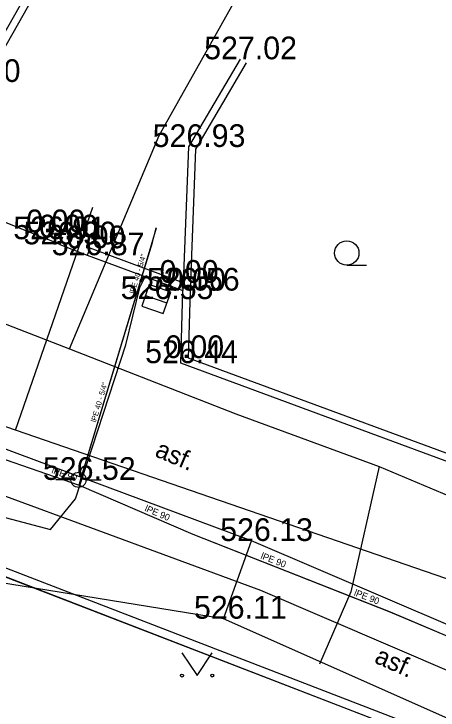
# Model space of a CAD drawing. Extents: x -669393 to -668650, y -1126925 to -1126294.
# Drawn here: x -668932.53 to -668918.5, y -1126815.98 to -1126792.96 of the extents above; entities that cross this region are included whole.
import ezdxf

# ---------------------------------------------------------------- set-up
doc = ezdxf.new("R2010")
doc.units = 0
for name, color, linetype in [('G_Bod_tecka', 7, 'Continuous'), ('G_Bod_vyska', 7, 'Continuous'), ('G_Plochy_zpevnene', 7, 'Continuous'), ('G_Ploty', 7, 'Continuous'), ('G_Ploty_vstupy', 7, 'Continuous'), ('G_Popisy_povrchu', 7, 'Continuous'), ('G_Site-kanalizace', 7, 'Continuous'), ('G_Site-vodovod', 7, 'Continuous'), ('G_Z_ELsilove_nadz_kotovane', 7, 'Continuous'), ('G_Z_ELsilove_podz_kotovane', 7, 'Continuous'), ('G_Z_PLYNY_podz_geodeticky', 7, 'Continuous'), ('G_Z_SPOJE_podz_geodeticky', 7, 'Continuous'), ('G_Z_SPOJE_podz_kotovane', 7, 'Continuous'), ('G_Z_SPOJE_podz_priblizne', 7, 'Continuous'), ('G_Z_VODA_podz_kotovane', 7, 'Continuous'), ('G_Zelen-okraj', 7, 'Continuous'), ('G_Zelen-Znacky', 7, 'Continuous'), ('Vrstva 26', 7, 'Continuous'), ('Vrstva 27', 7, 'Continuous'), ('Vrstva 4', 7, 'Continuous'), ('Vrstva 6', 7, 'Continuous'), ('Vrstva 62', 7, 'Continuous')]:
    doc.layers.add(name, color=color, linetype=linetype)

msp = doc.modelspace()

# ---------------------------------------------------------------- linework, layer by layer
at = {"layer": 'G_Bod_tecka'}
for p, q in [((-668925.05, -1126794.46), (-668925.05, -1126794.46)), ((-668926.76, -1126797.36), (-668926.76, -1126797.36)), ((-668931.34, -1126800.18), (-668931.34, -1126800.18)), ((-668930.92, -1126800.35), (-668930.92, -1126800.35)), ((-668931.43, -1126800.41), (-668931.43, -1126800.41)), ((-668931.01, -1126800.58), (-668931.01, -1126800.58)), ((-668930.01, -1126800.71), (-668930.01, -1126800.71)), ((-668930.1, -1126800.94), (-668930.1, -1126800.94)), ((-668926.93, -1126801.85), (-668926.93, -1126801.85)), ((-668926.94, -1126802.11), (-668926.94, -1126802.11)), ((-668926.69, -1126802.11), (-668926.69, -1126802.11)), ((-668927.82, -1126802.39), (-668927.82, -1126802.39)), ((-668927.01, -1126804.51), (-668927.01, -1126804.51)), ((-668926.75, -1126804.34), (-668926.75, -1126804.34)), ((-668930.39, -1126808.37), (-668930.39, -1126808.37)), ((-668924.67, -1126810.39), (-668924.67, -1126810.39)), ((-668925.6, -1126812.96), (-668925.6, -1126812.96))]:
    msp.add_line(p, q, dxfattribs=at)
at = {"layer": 'G_Plochy_zpevnene'}
for p, q in [((-668924.67, -1126810.39), (-668935.3, -1126806.43)), ((-668911.95, -1126815.83), (-668924.67, -1126810.39))]:
    msp.add_line(p, q, dxfattribs=at)
msp.add_lwpolyline([(-668911.95, -1126815.83), (-668916, -1126817.23), (-668925.6, -1126812.96), (-668924.67, -1126810.39)], dxfattribs=at)
at = {"layer": 'G_Ploty'}
for p, q in [((-668924.38, -1126778.67), (-668933.68, -1126795.06)), ((-668933.48, -1126795.21), (-668924.14, -1126778.77)), ((-668925.05, -1126794.46), (-668926.76, -1126797.36)), ((-668926.51, -1126797.43), (-668924.84, -1126794.58)), ((-668931.34, -1126800.18), (-668930.92, -1126800.35)), ((-668926.93, -1126801.85), (-668930.01, -1126800.71))]:
    msp.add_line(p, q, dxfattribs=at)
for points in [[(-668926.76, -1126797.36), (-668926.93, -1126801.85), (-668926.94, -1126802.11)], [(-668926.69, -1126802.11), (-668926.51, -1126797.43)], [(-668930.92, -1126800.35), (-668931.01, -1126800.58), (-668931.43, -1126800.41), (-668931.34, -1126800.18)], [(-668930.01, -1126800.71), (-668930.1, -1126800.94), (-668926.94, -1126802.11)], [(-668917.25, -1126808.12), (-668927.01, -1126804.51), (-668926.94, -1126802.11)], [(-668926.75, -1126804.34), (-668926.69, -1126802.11)], [(-668917.4, -1126807.8), (-668926.75, -1126804.34)]]:
    msp.add_lwpolyline(points, dxfattribs=at)
at = {"layer": 'G_Ploty_vstupy'}
for points in [[(-668935.12, -1126798.92), (-668931.43, -1126800.41)], [(-668931.01, -1126800.58), (-668930.1, -1126800.94)]]:
    msp.add_lwpolyline(points, dxfattribs=at)
at = {"layer": 'G_Site-kanalizace'}
msp.add_line((-668928.174, -1126802.267), (-668927.466, -1126802.513), dxfattribs=at)
msp.add_lwpolyline([(-668928.297, -1126802.621), (-668927.588, -1126802.866), (-668927.343, -1126802.157), (-668928.052, -1126801.912)], close=True, dxfattribs=at)
at = {"layer": 'G_Site-vodovod'}
for p, q in [((-668930.64, -1126808.37), (-668931.14, -1126808.37)), ((-668930.14, -1126808.37), (-668929.64, -1126808.37))]:
    msp.add_line(p, q, dxfattribs=at)
msp.add_circle((-668930.39, -1126808.37), 0.25, dxfattribs=at)
at = {"layer": 'G_Z_ELsilove_nadz_kotovane'}
msp.add_lwpolyline([(-668947.21, -1126805.73), (-668947.21, -1126805.73), (-668945.978, -1126806.2), (-668914.13, -1126818.49)], dxfattribs=at)
at = {"layer": 'G_Z_ELsilove_podz_kotovane'}
for points in [[(-668945.327, -1126806.102), (-668939.02, -1126807.97), (-668931.312, -1126810.007), (-668930.49, -1126809), (-668928.83, -1126803.9), (-668928.36, -1126802.01), (-668928.165, -1126801.608), (-668928.095, -1126801.64)], [(-668974.29, -1126824.76), (-668947.36, -1126805.96), (-668914.48, -1126818.65)]]:
    msp.add_lwpolyline(points, dxfattribs=at)
at = {"layer": 'G_Z_PLYNY_podz_geodeticky'}
for points in [[(-668906.02, -1126816.16), (-668907.56, -1126815.65), (-668909.31, -1126814.95), (-668914.91, -1126812.8), (-668915.37, -1126812.62), (-668932.47, -1126806.72), (-668941.29, -1126803.68), (-668943.53, -1126802.9), (-668969.68, -1126795.84), (-668985.69, -1126793.26), (-668983.7, -1126777.8), (-668983.17, -1126772.12), (-668982.81, -1126768.98), (-668982.56, -1126765.51), (-668982.4, -1126763.78), (-668980.62, -1126745.39), (-668979.97, -1126737.36), (-668979.74, -1126734.84), (-668978.22, -1126718.38)], [(-668932.47, -1126806.72), (-668929.92, -1126799.35)]]:
    msp.add_lwpolyline(points, dxfattribs=at)
at = {"layer": 'G_Z_SPOJE_podz_geodeticky'}
for points in [[(-668929.39, -1126800.94), (-668927.72, -1126796.98), (-668918.23, -1126780.06), (-668905.96, -1126765.02), (-668895, -1126763.31)], [(-668949.83, -1126797.34), (-668938.19, -1126801.12), (-668930.69, -1126804.04)], [(-668930.69, -1126804.04), (-668929.39, -1126800.94)], [(-668930.69, -1126804.04), (-668925.19, -1126806.18)], [(-668925.19, -1126806.18), (-668920.45, -1126807.93)], [(-668920.45, -1126807.93), (-668921.39, -1126812.07), (-668922.42, -1126814.46)], [(-668920.45, -1126807.93), (-668917.31, -1126809.25)]]:
    msp.add_lwpolyline(points, dxfattribs=at)
at = {"layer": 'G_Z_SPOJE_podz_kotovane'}
for points in [[(-668929.39, -1126800.94), (-668927.72, -1126796.98), (-668918.23, -1126780.06), (-668905.96, -1126765.02), (-668895, -1126763.31)], [(-668949.83, -1126797.34), (-668938.19, -1126801.12), (-668930.69, -1126804.04)], [(-668930.69, -1126804.04), (-668929.39, -1126800.94)], [(-668930.69, -1126804.04), (-668925.19, -1126806.18)], [(-668925.19, -1126806.18), (-668920.45, -1126807.93)], [(-668874.36, -1126831.78), (-668883.8, -1126828.77), (-668885.48, -1126827.85), (-668888.02, -1126827.3), (-668901.12, -1126822.58), (-668907.14, -1126819.42), (-668924.36, -1126812.03), (-668938.42, -1126806.85)], [(-668920.45, -1126807.93), (-668921.39, -1126812.07), (-668922.42, -1126814.46)], [(-668920.45, -1126807.93), (-668917.31, -1126809.25)]]:
    msp.add_lwpolyline(points, dxfattribs=at)
at = {"layer": 'G_Z_SPOJE_podz_priblizne'}
for points in [[(-668929.39, -1126800.94), (-668927.72, -1126796.98), (-668918.23, -1126780.06), (-668905.96, -1126765.02), (-668895, -1126763.31)], [(-668949.83, -1126797.34), (-668938.19, -1126801.12), (-668930.69, -1126804.04)], [(-668930.69, -1126804.04), (-668929.39, -1126800.94)], [(-668930.69, -1126804.04), (-668925.19, -1126806.18)], [(-668925.19, -1126806.18), (-668920.45, -1126807.93)], [(-668920.45, -1126807.93), (-668921.39, -1126812.07), (-668922.42, -1126814.46)], [(-668920.45, -1126807.93), (-668917.31, -1126809.25)]]:
    msp.add_lwpolyline(points, dxfattribs=at)
at = {"layer": 'G_Z_VODA_podz_kotovane'}
for points in [[(-668930.37, -1126808.54), (-668930.3, -1126808.3), (-668928.25, -1126801.52), (-668927.95, -1126800.52), (-668927.82, -1126800.03)], [(-668934.45, -1126807.13), (-668930.37, -1126808.54), (-668926.61, -1126810.16)], [(-668926.61, -1126810.16), (-668920.09, -1126812.73), (-668918.27, -1126813.5), (-668906.78, -1126818.32), (-668905.92, -1126818.69)]]:
    msp.add_lwpolyline(points, dxfattribs=at)
at = {"layer": 'G_Zelen-okraj'}
msp.add_line((-668925.6, -1126812.96), (-668937.14, -1126811.1), dxfattribs=at)
at = {"layer": 'G_Zelen-Znacky'}
for p, q in [((-668921.522, -1126801.27), (-668920.872, -1126801.267)), ((-668926.97, -1126814.09), (-668926.47, -1126814.84)), ((-668926.47, -1126814.84), (-668925.97, -1126814.09))]:
    msp.add_line(p, q, dxfattribs=at)
for centre, radius in [((-668921.522, -1126800.867), 0.403), ((-668926.97, -1126814.84), 0.05), ((-668925.97, -1126814.84), 0.05)]:
    msp.add_circle(centre, radius, dxfattribs=at)
at = {"layer": 'Vrstva 26'}
for points in [[(-668930.372, -1126808.539), (-668930.3, -1126808.3), (-668928.253, -1126801.516), (-668927.951, -1126800.516), (-668927.817, -1126800.034)], [(-668934.451, -1126807.132), (-668930.372, -1126808.539), (-668926.612, -1126810.162)]]:
    msp.add_lwpolyline(points, dxfattribs=at)
at = {"layer": 'Vrstva 27'}
msp.add_lwpolyline([(-668926.612, -1126810.162), (-668920.093, -1126812.734), (-668918.267, -1126813.501), (-668906.785, -1126818.322), (-668905.918, -1126818.686)], dxfattribs=at)
at = {"layer": 'Vrstva 6'}
msp.add_line((-668930.3, -1126808.3), (-668930.3, -1126808.3), dxfattribs=at)
at = {"layer": 'Vrstva 62'}
msp.add_line((-668947.358, -1126805.955), (-668914.484, -1126818.649), dxfattribs=at)

# ---------------------------------------------------------------- texts
at = {"layer": 'G_Bod_vyska'}
for s, p in [('527.02', (-668926.236, -1126794.46)), ('0.00', (-668934.26, -1126795.21)), ('526.93', (-668927.94, -1126797.36)), ('0.00', (-668932.12, -1126800.18)), ('526.91', (-668932.548, -1126800.41)), ('0.00', (-668931.7, -1126800.35)), ('526.90', (-668932.211, -1126800.58)), ('0.00', (-668930.79, -1126800.71)), ('526.87', (-668931.278, -1126800.94)), ('0.00', (-668927.71, -1126801.85)), ('526.56', (-668928.132, -1126802.11)), ('0.00', (-668927.47, -1126802.11)), ('526.55', (-668928.998, -1126802.39)), ('0.00', (-668927.53, -1126804.34)), ('526.44', (-668928.188, -1126804.51)), ('526.52', (-668931.568, -1126808.37)), ('526.13', (-668925.706, -1126810.39)), ('526.11', (-668926.574, -1126812.96))]:
    msp.add_text(s, height=0.75, dxfattribs=at).set_placement(p)
at = {"layer": 'G_Popisy_povrchu'}
for rotation, p in [(337.0056, (-668927.9, -1126807.577)), (336.0209, (-668920.643, -1126814.401))]:
    msp.add_text('asf.', height=0.6, rotation=rotation, dxfattribs=at).set_placement(p)
at = {"layer": 'Vrstva 4'}
for s, height, rotation, p in [('lPE 40 - 5/4"', 0.17551, 73.29, (-668928.541, -1126802.227)), ('lPE 40 - 5/4"', 0.17551, 73.2965, (-668929.818, -1126806.479)), ('lPE 90', 0.2194, 341.0079, (-668931.3, -1126808.144)), ('lPE 90', 0.2194, 336.633, (-668928.222, -1126809.39)), ('lPE 90', 0.2194, 338.4779, (-668924.387, -1126810.964)), ('lPE 90', 0.2194, 338.512, (-668921.3, -1126812.182))]:
    msp.add_text(s, height=height, rotation=rotation, dxfattribs=at).set_placement(p)

doc.saveas('drawing.dxf')
